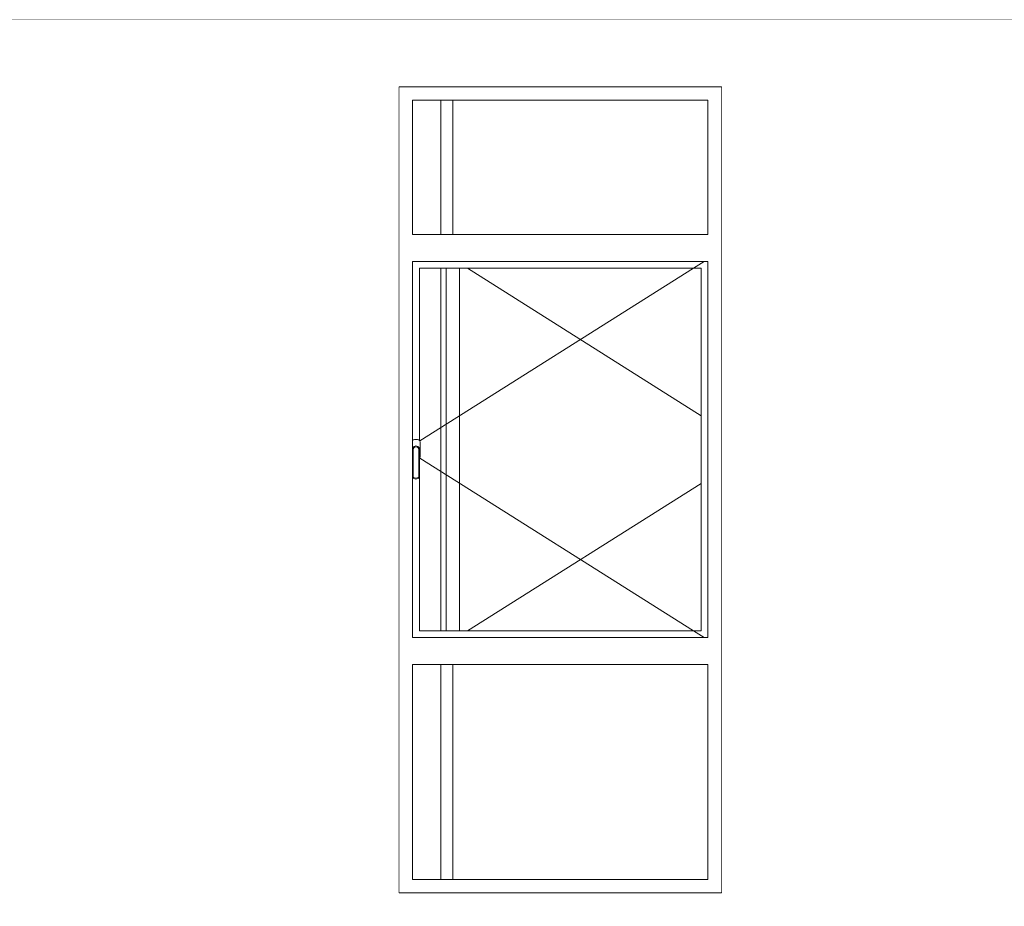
# Model space of a CAD drawing. Header units: millimetres. Extents: x -30280 to 309309, y -17460 to 4378.
# Tile 644 of 656: x 193457 to 197124, y -17110 to -13810. Entities that reach past the tile are written whole.
import ezdxf

# ---------------------------------------------------------------- set-up
doc = ezdxf.new("R2010")
doc.units = ezdxf.units.MM
doc.header["$MEASUREMENT"] = 0
doc.linetypes.add('Wipeout_Contour', pattern=[1000, 0, -1000])
for name, color, linetype in [('10_ESTR_Fotjats', 7, 'Continuous'), ('12_FAÇ_Façana', 7, 'Continuous'), ('Ventanas Archicad', 7, 'Continuous')]:
    doc.layers.add(name, color=color, linetype=linetype)
for name, color, linetype, lineweight in [('10_ESTR_Fotjats_Pluma_Nº__1', 7, 'Continuous', 5), ('12_FAÇ_Façana_Pluma_Nº__47', 7, 'Continuous', 20), ('Ventanas Archicad_Pluma_Nº__47', 7, 'Continuous', 20)]:
    doc.layers.add(name, color=color, linetype=linetype, lineweight=lineweight)
doc.layers.add('Ventanas Archicad_Pluma_Nº__3', color=7, linetype='Continuous', lineweight=5, true_color=0xa4a4a4)

# ---------------------------------------------------------------- blocks, each defined once
blk = doc.blocks.new('Elem Sección_11_5', base_point=(181934.4, -13460))
at = {"layer": '10_ESTR_Fotjats_Pluma_Nº__1', "color": 7, "linetype": 'Continuous', "lineweight": 5}
blk.add_line((211190.4, -13810), (173577.4, -13810), dxfattribs=at)
blk = doc.blocks.new('Elem Sección_27_5', base_point=(181934.4, -13460))
at = {"color": 254, "linetype": 'Wipeout_Contour', "lineweight": 0, "ltscale": 773677.066858}
blk.add_wipeout([(194870.3, -17110), (194870.3, -13810), (190716.3, -13810), (190716.3, -17110)], dxfattribs=at).dxf.layer = '12_FAÇ_Façana'
at = {"layer": '12_FAÇ_Façana_Pluma_Nº__47', "color": 7, "linetype": 'Continuous', "lineweight": 20}
blk.add_line((194870.3, -14060), (194870.3, -17060), dxfattribs=at)
blk = doc.blocks.new('Elem Sección_28_5', base_point=(181934.4, -13460))
at = {"color": 254, "linetype": 'Wipeout_Contour', "lineweight": 0, "ltscale": 783865.819224}
blk.add_wipeout([(194870.3, -14060), (196070.3, -14060), (196070.3, -13810), (194870.3, -13810)], dxfattribs=at).dxf.layer = '12_FAÇ_Façana'
at = {"color": 254, "linetype": 'Wipeout_Contour', "lineweight": 0, "ltscale": 784862.283374}
blk.add_wipeout([(196070.3, -17060), (194870.3, -17060), (194870.3, -17110), (196070.3, -17110)], dxfattribs=at).dxf.layer = '12_FAÇ_Façana'
blk = doc.blocks.new('Elem Sección_29_5', base_point=(181934.4, -13460))
at = {"color": 254, "linetype": 'Wipeout_Contour', "lineweight": 0, "ltscale": 792326.797128}
blk.add_wipeout([(196070.3, -13810), (196070.3, -17110), (198870.8, -17110), (198870.8, -13810)], dxfattribs=at).dxf.layer = '12_FAÇ_Façana'
at = {"layer": '12_FAÇ_Façana_Pluma_Nº__47', "color": 7, "linetype": 'Continuous', "lineweight": 20}
for p, q in [((196070.3, -14060), (196070.3, -17060)), ((198870.8, -14060), (198870.8, -17060))]:
    blk.add_line(p, q, dxfattribs=at)
blk = doc.blocks.new('Elem Sección_34_5', base_point=(181934.4, -13460))
at = {"color": 254, "linetype": 'Wipeout_Contour', "lineweight": 0, "ltscale": 2346327.526725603}
blk.add_wipeout([(194920.3, -14110), (194870.3, -14110), (194870.3, -17010), (194920.3, -17010), (194920.3, -16210), (194920.3, -16110), (194920.3, -15515.5), (194919.3, -15514), (194919.3, -15410), (194920.3, -15406.2), (194920.3, -14710), (194920.3, -14610)], dxfattribs=at).dxf.layer = 'Ventanas Archicad'
at = {"color": 254, "linetype": 'Wipeout_Contour', "lineweight": 0, "ltscale": 1573176.841161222}
blk.add_wipeout([(196020.3, -14710), (196020.3, -16110), (196020.3, -16210), (196020.3, -17010), (196070.3, -17010), (196070.3, -14110), (196020.3, -14110), (196020.3, -14610)], dxfattribs=at).dxf.layer = 'Ventanas Archicad'
at = {"color": 254, "linetype": 'Wipeout_Contour', "lineweight": 0, "ltscale": 1175866.505431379}
blk.add_wipeout([(196020.3, -14110), (196070.3, -14110), (196070.3, -14060), (194870.3, -14060), (194870.3, -14110), (194920.3, -14110)], dxfattribs=at).dxf.layer = 'Ventanas Archicad'
at = {"color": 254, "linetype": 'Wipeout_Contour', "lineweight": 0, "ltscale": 784077.236536}
blk.add_wipeout([(194920.3, -14610), (194920.3, -14710), (196020.3, -14710), (196020.3, -14610)], dxfattribs=at).dxf.layer = 'Ventanas Archicad'
at = {"color": 254, "linetype": 'Wipeout_Contour', "lineweight": 0, "ltscale": 786455.239016}
blk.add_wipeout([(195995.3, -14735), (195995.3, -16085), (196020.3, -16085), (196020.3, -14735)], dxfattribs=at).dxf.layer = 'Ventanas Archicad'
at = {"color": 254, "linetype": 'Wipeout_Contour', "lineweight": 0, "ltscale": 3324242.708706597}
blk.add_wipeout([(194920.3, -15406.2), (194921.1, -15403.2), (194926.1, -15398.3), (194932.8, -15396.5), (194939.6, -15398.3), (194944.5, -15403.2), (194946.3, -15410), (194946.3, -15443.1), (194947.5, -15442), (194948.8, -15437), (194948.8, -15383), (194947.5, -15378), (194943.8, -15374.3), (194938.8, -15373), (194926.8, -15373), (194921.8, -15374.3), (194920.3, -15375.8)], dxfattribs=at).dxf.layer = 'Ventanas Archicad'
at = {"color": 254, "linetype": 'Wipeout_Contour', "lineweight": 0, "ltscale": 782176.561874}
blk.add_wipeout([(194921.3, -15517), (194932.8, -15520), (194932.8, -15516.9), (194923.2, -15514.4)], dxfattribs=at).dxf.layer = 'Ventanas Archicad'
at = {"color": 254, "linetype": 'Wipeout_Contour', "lineweight": 0, "ltscale": 784548.785923}
blk.add_wipeout([(194920.3, -16110), (194920.3, -16210), (196020.3, -16210), (196020.3, -16110)], dxfattribs=at).dxf.layer = 'Ventanas Archicad'
at = {"color": 254, "linetype": 'Wipeout_Contour', "lineweight": 0, "ltscale": 1177262.91079427}
blk.add_wipeout([(194920.3, -17010), (194870.3, -17010), (194870.3, -17060), (196070.3, -17060), (196070.3, -17010), (196020.3, -17010)], dxfattribs=at).dxf.layer = 'Ventanas Archicad'
at = {"layer": 'Ventanas Archicad_Pluma_Nº__47', "color": 7, "linetype": 'Continuous', "lineweight": 20}
for p, q in [((194870.3, -14060), (196070.3, -14060)), ((196070.3, -17060), (194870.3, -17060))]:
    blk.add_line(p, q, dxfattribs=at)
at = {"color": 254, "linetype": 'Wipeout_Contour', "lineweight": 0, "ltscale": 783989.012091}
blk.add_wipeout([(194920.3, -14610), (196020.3, -14610), (196020.3, -14110), (194920.3, -14110)], dxfattribs=at).dxf.layer = 'Ventanas Archicad'
at = {"color": 254, "linetype": 'Wipeout_Contour', "lineweight": 0, "ltscale": 1564207.131557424}
blk.add_wipeout([(194920.3, -14735), (194920.3, -15375.8), (194921.8, -15374.3), (194926.8, -15373), (194938.8, -15373), (194943.8, -15374.3), (194945.3, -15375.8), (194945.3, -14735)], dxfattribs=at).dxf.layer = 'Ventanas Archicad'
at = {"color": 254, "linetype": 'Wipeout_Contour', "lineweight": 0, "ltscale": 782219.026415}
blk.add_wipeout([(194932.8, -15520), (194944.3, -15517), (194942.5, -15514.4), (194932.8, -15516.9)], dxfattribs=at).dxf.layer = 'Ventanas Archicad'
at = {"color": 254, "linetype": 'Wipeout_Contour', "lineweight": 0, "ltscale": 784700.736216}
blk.add_wipeout([(194920.3, -17010), (196020.3, -17010), (196020.3, -16210), (194920.3, -16210)], dxfattribs=at).dxf.layer = 'Ventanas Archicad'
at = {"layer": 'Ventanas Archicad_Pluma_Nº__3', "color": 253, "linetype": 'Continuous', "lineweight": 5, "true_color": 0xa4a4a4}
for p, q in [((194920.3, -14610), (194920.3, -14110)), ((194920.3, -14110), (196020.3, -14110)), ((196020.3, -14110), (196020.3, -14610)), ((196020.3, -14610), (194920.3, -14610)), ((194921.8, -15374.3), (194920.3, -15375.8)), ((194926.8, -15373), (194921.8, -15374.3)), ((194920.3, -17010), (194920.3, -16210)), ((194920.3, -16210), (196020.3, -16210)), ((196020.3, -16210), (196020.3, -17010)), ((196020.3, -17010), (194920.3, -17010))]:
    blk.add_line(p, q, dxfattribs=at)
at = {"color": 254, "linetype": 'Wipeout_Contour', "lineweight": 0, "ltscale": 1176145.876150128}
blk.add_wipeout([(194920.3, -14710), (194920.3, -14735), (194945.3, -14735), (195995.3, -14735), (196020.3, -14735), (196020.3, -14710)], dxfattribs=at).dxf.layer = 'Ventanas Archicad'
at = {"color": 254, "linetype": 'Wipeout_Contour', "lineweight": 0, "ltscale": 782151.699415}
blk.add_wipeout([(194919.3, -15514), (194921.3, -15517), (194923.2, -15514.4), (194922.3, -15513.1)], dxfattribs=at).dxf.layer = 'Ventanas Archicad'
at = {"color": 254, "linetype": 'Wipeout_Contour', "lineweight": 0, "ltscale": 782242.276889}
blk.add_wipeout([(194944.3, -15517), (194946.3, -15514), (194943.3, -15513.1), (194942.5, -15514.4)], dxfattribs=at).dxf.layer = 'Ventanas Archicad'
at = {"layer": 'Ventanas Archicad_Pluma_Nº__3', "color": 253, "linetype": 'Continuous', "lineweight": 5, "true_color": 0xa4a4a4}
blk.add_line((194920.3, -14710), (196020.3, -14710), dxfattribs=at)
at = {"color": 254, "linetype": 'Wipeout_Contour', "lineweight": 0, "ltscale": 782132.488442}
blk.add_wipeout([(194919.3, -15410), (194919.3, -15514), (194922.3, -15513.1), (194922.3, -15410.4)], dxfattribs=at).dxf.layer = 'Ventanas Archicad'
at = {"color": 254, "linetype": 'Wipeout_Contour', "lineweight": 0, "ltscale": 782228.18787}
blk.add_wipeout([(194946.3, -15514), (194946.3, -15410), (194943.3, -15410.4), (194943.3, -15513.1)], dxfattribs=at).dxf.layer = 'Ventanas Archicad'
at = {"color": 254, "linetype": 'Wipeout_Contour', "lineweight": 0, "ltscale": 782118.412437}
blk.add_wipeout([(194921.1, -15403.2), (194919.3, -15410), (194922.3, -15410.4), (194923.8, -15404.8)], dxfattribs=at).dxf.layer = 'Ventanas Archicad'
at = {"color": 254, "linetype": 'Wipeout_Contour', "lineweight": 0, "ltscale": 782207.657977}
blk.add_wipeout([(194946.3, -15410), (194944.5, -15403.2), (194941.8, -15404.8), (194943.3, -15410.4)], dxfattribs=at).dxf.layer = 'Ventanas Archicad'
at = {"color": 254, "linetype": 'Wipeout_Contour', "lineweight": 0, "ltscale": 782128.661763}
blk.add_wipeout([(194926.1, -15398.3), (194921.1, -15403.2), (194923.8, -15404.8), (194927.6, -15401)], dxfattribs=at).dxf.layer = 'Ventanas Archicad'
at = {"color": 254, "linetype": 'Wipeout_Contour', "lineweight": 0, "ltscale": 782194.088037}
blk.add_wipeout([(194944.5, -15403.2), (194939.6, -15398.3), (194938, -15401), (194941.8, -15404.8)], dxfattribs=at).dxf.layer = 'Ventanas Archicad'
at = {"color": 254, "linetype": 'Wipeout_Contour', "lineweight": 0, "ltscale": 782148.288108}
blk.add_wipeout([(194932.8, -15396.5), (194926.1, -15398.3), (194927.6, -15401), (194932.8, -15399.6)], dxfattribs=at).dxf.layer = 'Ventanas Archicad'
at = {"color": 254, "linetype": 'Wipeout_Contour', "lineweight": 0, "ltscale": 782172.56676}
blk.add_wipeout([(194939.6, -15398.3), (194932.8, -15396.5), (194932.8, -15399.6), (194938, -15401)], dxfattribs=at).dxf.layer = 'Ventanas Archicad'
at = {"color": 254, "linetype": 'Wipeout_Contour', "lineweight": 0, "ltscale": 2346530.005044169}
blk.add_wipeout([(194923.2, -15514.4), (194932.8, -15516.9), (194942.5, -15514.4), (194943.3, -15513.1), (194943.3, -15410.4), (194941.8, -15404.8), (194938, -15401), (194932.8, -15399.6), (194927.6, -15401), (194923.8, -15404.8), (194922.3, -15410.4), (194922.3, -15513.1)], dxfattribs=at).dxf.layer = 'Ventanas Archicad'
at = {"layer": 'Ventanas Archicad_Pluma_Nº__3', "color": 253, "linetype": 'Continuous', "lineweight": 5, "true_color": 0xa4a4a4}
for p, q in [((194920.3, -15406.2), (194920.3, -14710)), ((194919.3, -15410), (194921.1, -15403.2)), ((194921.1, -15403.2), (194926.1, -15398.3)), ((194922.3, -15410.4), (194923.8, -15404.8))]:
    blk.add_line(p, q, dxfattribs=at)
at = {"color": 254, "linetype": 'Wipeout_Contour', "lineweight": 0, "ltscale": 1368937.775734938}
blk.add_wipeout([(194921.3, -15517), (194920.3, -15515.5), (194920.3, -16085), (194945.3, -16085), (194945.3, -15515.5), (194944.3, -15517), (194932.8, -15520)], dxfattribs=at).dxf.layer = 'Ventanas Archicad'
at = {"layer": 'Ventanas Archicad_Pluma_Nº__3', "color": 253, "linetype": 'Continuous', "lineweight": 5, "true_color": 0xa4a4a4}
for p, q in [((194919.3, -15514), (194919.3, -15410)), ((194922.3, -15513.1), (194922.3, -15410.4)), ((194921.3, -15517), (194919.3, -15514)), ((194923.2, -15514.4), (194922.3, -15513.1))]:
    blk.add_line(p, q, dxfattribs=at)
at = {"color": 254, "linetype": 'Wipeout_Contour', "lineweight": 0, "ltscale": 1176790.170489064}
blk.add_wipeout([(194945.3, -16085), (194920.3, -16085), (194920.3, -16110), (196020.3, -16110), (196020.3, -16085), (195995.3, -16085)], dxfattribs=at).dxf.layer = 'Ventanas Archicad'
at = {"layer": 'Ventanas Archicad_Pluma_Nº__3', "color": 253, "linetype": 'Continuous', "lineweight": 5, "true_color": 0xa4a4a4}
for p, q in [((196020.3, -14710), (196020.3, -16110)), ((194920.3, -16110), (194920.3, -15515.5)), ((196020.3, -16110), (194920.3, -16110))]:
    blk.add_line(p, q, dxfattribs=at)
at = {"color": 254, "linetype": 'Wipeout_Contour', "lineweight": 0, "ltscale": 2348773.224325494}
blk.add_wipeout([(194945.3, -15375.8), (194947.5, -15378), (194948.8, -15383), (194948.8, -15437), (194947.5, -15442), (194946.3, -15443.1), (194946.3, -15514), (194945.3, -15515.5), (194945.3, -16085), (195995.3, -16085), (195995.3, -14735), (194945.3, -14735)], dxfattribs=at).dxf.layer = 'Ventanas Archicad'
at = {"layer": 'Ventanas Archicad_Pluma_Nº__3', "color": 253, "linetype": 'Continuous', "lineweight": 5, "true_color": 0xa4a4a4}
for p, q in [((194945.3, -15375.8), (194945.3, -14735)), ((194945.3, -14735), (195995.3, -14735)), ((195966, -14735), (194946.9, -15377.4)), ((196005.7, -14710), (195966, -14735)), ((195995.3, -14735), (195995.3, -16085)), ((194923.8, -15404.8), (194927.6, -15401)), ((194926.1, -15398.3), (194932.8, -15396.5)), ((194938.8, -15373), (194926.8, -15373)), ((194927.6, -15401), (194932.8, -15399.6)), ((194932.8, -15396.5), (194939.6, -15398.3)), ((194932.8, -15399.6), (194938, -15401)), ((194938, -15401), (194941.8, -15404.8)), ((194943.8, -15374.3), (194938.8, -15373)), ((194939.6, -15398.3), (194944.5, -15403.2)), ((194947.5, -15378), (194943.8, -15374.3)), ((194944.5, -15403.2), (194946.3, -15410)), ((194948.8, -15383), (194947.5, -15378)), ((194948.8, -15437), (194948.8, -15383)), ((194941.8, -15404.8), (194943.3, -15410.4)), ((194943.3, -15410.4), (194943.3, -15513.1)), ((194946.3, -15410), (194946.3, -15514)), ((194947.5, -15442), (194948.8, -15437)), ((194946.3, -15443.1), (194947.5, -15442)), ((195966, -16085), (194946.9, -15442.5)), ((194943.3, -15513.1), (194942.5, -15514.4)), ((194946.3, -15514), (194944.3, -15517)), ((194932.8, -15520), (194921.3, -15517)), ((194932.8, -15516.9), (194923.2, -15514.4)), ((194942.5, -15514.4), (194932.8, -15516.9)), ((194944.3, -15517), (194932.8, -15520)), ((194945.3, -16085), (194945.3, -15515.5)), ((195995.3, -16085), (194945.3, -16085)), ((196005.7, -16110), (195966, -16085))]:
    blk.add_line(p, q, dxfattribs=at)
blk = doc.blocks.new('Elem Sección_46_5', base_point=(181934.4, -13460))
at = {"layer": '12_FAÇ_Façana_Pluma_Nº__47', "color": 7, "linetype": 'Continuous', "lineweight": 20}
for p, q in [((195025.5, -14610), (195025.5, -14110)), ((195025.5, -16085), (195025.5, -14735)), ((195025.5, -17010), (195025.5, -16210))]:
    blk.add_line(p, q, dxfattribs=at)
blk = doc.blocks.new('Elem Sección_48_5', base_point=(181934.4, -13460))
at = {"layer": 'Ventanas Archicad_Pluma_Nº__3', "color": 253, "linetype": 'Continuous', "lineweight": 5, "true_color": 0xa4a4a4}
for p, q in [((195070.5, -14110), (195070.5, -14610)), ((195045.5, -16085), (195045.5, -14735)), ((195095.5, -14735), (195095.5, -16085)), ((195124.8, -14735), (195995.3, -15283.8)), ((195124.8, -16085), (195995.3, -15536.2)), ((195070.5, -16210), (195070.5, -17010))]:
    blk.add_line(p, q, dxfattribs=at)

msp = doc.modelspace()

# ---------------------------------------------------------------- block references
at = {"layer": '10_ESTR_Fotjats', "lineweight": 0}
msp.add_blockref('Elem Sección_11_5', (181934.4, -13460), dxfattribs=at)

# ---------------------------------------------------------------- next in the draw order: block references
at = {"layer": '12_FAÇ_Façana', "lineweight": 0}
msp.add_blockref('Elem Sección_27_5', (181934.4, -13460), dxfattribs=at)

# ---------------------------------------------------------------- next in the draw order: block references
msp.add_blockref('Elem Sección_28_5', (181934.4, -13460), dxfattribs=at)

# ---------------------------------------------------------------- next in the draw order: block references
msp.add_blockref('Elem Sección_29_5', (181934.4, -13460), dxfattribs=at)

# ---------------------------------------------------------------- next in the draw order: block references
at = {"layer": 'Ventanas Archicad', "lineweight": 0}
msp.add_blockref('Elem Sección_34_5', (181934.4, -13460), dxfattribs=at)

# ---------------------------------------------------------------- next in the draw order: block references
at = {"layer": '12_FAÇ_Façana', "lineweight": 0}
msp.add_blockref('Elem Sección_46_5', (181934.4, -13460), dxfattribs=at)
at = {"layer": 'Ventanas Archicad', "lineweight": 0}
msp.add_blockref('Elem Sección_48_5', (181934.4, -13460), dxfattribs=at)

doc.saveas('drawing.dxf')
